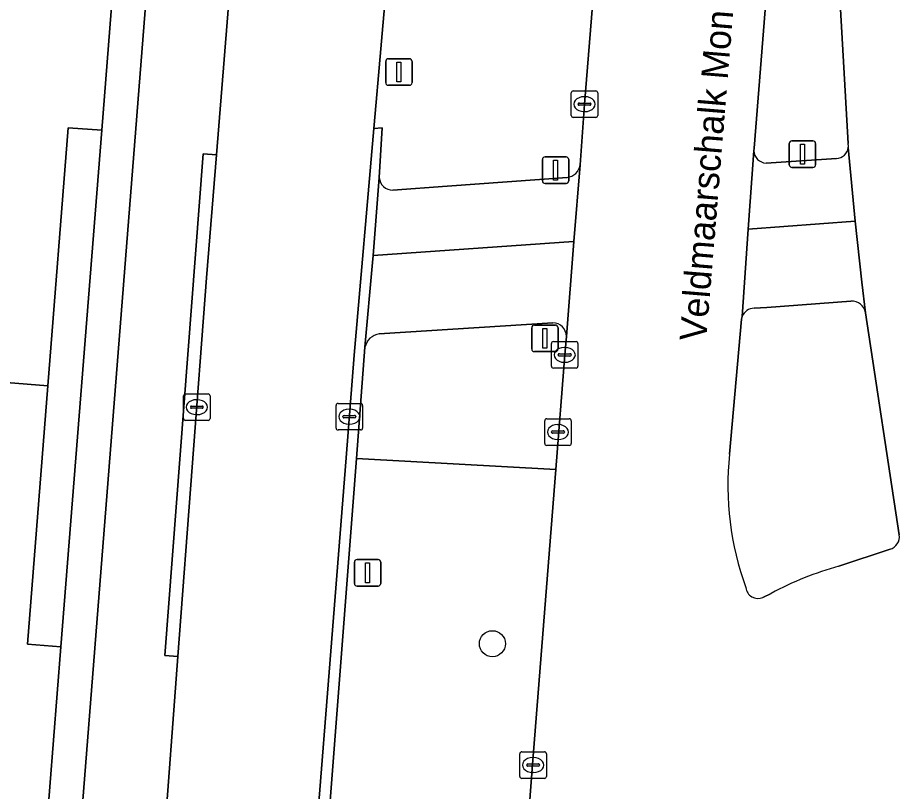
# Model space of a CAD drawing. Extents: x 160856 to 161310, y 384024 to 384878.
# Drawn here: x 161195.66 to 161228.84, y 384129.33 to 384158.45 of the extents above; entities that cross this region are included whole.
import ezdxf

# ---------------------------------------------------------------- set-up
doc = ezdxf.new("R2010")
doc.units = 0
for name, color, linetype in [('IMGEO_Berm_groen', 7, 'Continuous'), ('IMGEO_Boom', 7, 'Continuous'), ('IMGEO_Fietspad_gesloten', 7, 'Continuous'), ('IMGEO_Kolk', 7, 'Continuous'), ('IMGEO_Lichtmast', 7, 'Continuous'), ('IMGEO_Openbare_ruimte_label', 7, 'Continuous'), ('IMGEO_Pand', 7, 'Continuous'), ('IMGEO_Parkeervlak_open', 7, 'Continuous'), ('IMGEO_Rijbaan_lokaal_gesloten', 7, 'Continuous'), ('IMGEO_Rijbaan_lokaal_open', 7, 'Continuous'), ('IMGEO_Verkeerseiland_groen', 7, 'Continuous'), ('IMGEO_Verkeersregelinstallatiepaal', 7, 'Continuous'), ('IMGEO_Voetpad_open', 7, 'Continuous')]:
    doc.layers.add(name, color=color, linetype=linetype)

msp = doc.modelspace()

# ---------------------------------------------------------------- linework, layer by layer
at = {"layer": 'IMGEO_Berm_groen'}
for points in [[(161219.187, 384267.539), (161224.271, 384267.23), (161224.48, 384267.204), (161221.069, 384224.897), (161220.682, 384220.094), (161216.321, 384165.759), (161215.782, 384159.058), (161212.885, 384159.261), (161212.995, 384161.563), (161210.036, 384161.719), (161209.719, 384161.736), (161209.242, 384156.268), (161209.155, 384155.272), (161209.068, 384154.275), (161209.373, 384154.297), (161209.267, 384152.43)], [(161226, 384186.519), (161223.367, 384153.542), (161223.359, 384153.433)], [(161216.821, 384152.904), (161216.964, 384154.845), (161216.99, 384155.193), (161218.789, 384177.498)], [(161226.908, 384153.71), (161226.536, 384160.317)], [(161223.82, 384152.977), (161226.467, 384153.153)], [(161209.777, 384151.958), (161211.818, 384152.105), (161216.339, 384152.434)], [(161215.798, 384146.966), (161209.269, 384146.544)], [(161216.243, 384145.758), (161216.307, 384146.455)], [(161208.728, 384146.044), (161208.405, 384141.857), (161215.906, 384141.448), (161216.243, 384145.758)]]:
    msp.add_lwpolyline(points, dxfattribs=at)
msp.add_lwpolyline([(161215.906, 384141.448), (161208.405, 384141.857), (161207.313, 384127.676), (161214.788, 384127.199), (161215.038, 384130.348)], close=True, dxfattribs=at)
for centre, radius, start, end in [((161226.452, 384153.618), 0.465, 271.8019, 352.9747), ((161226.452, 384153.617), 0.465, 353.081, 11.5309), ((161223.834, 384153.452), 0.475, 182.3037, 268.3211), ((161216.276, 384152.981), 0.551, 276.5901, 351.9655), ((161209.774, 384152.466), 0.508, 184.0979, 270.3342), ((161215.797, 384146.456), 0.51, 359.8879, 89.8874), ((161209.347, 384145.917), 0.632, 97.0684, 168.4208)]:
    msp.add_arc(centre, radius, start, end, dxfattribs=at)
at = {"layer": 'IMGEO_Boom'}
msp.add_circle((161213.523, 384134.889), 0.489, dxfattribs=at)
at = {"layer": 'IMGEO_Fietspad_gesloten'}
for points in [[(161227.426, 384148.497), (161227.172, 384150.791), (161223.148, 384150.484), (161222.925, 384147.206)], [(161216.592, 384150.028), (161216.577, 384150.027), (161209.038, 384149.493), (161209.018, 384149.24), (161208.728, 384146.044)], [(161216.307, 384146.455), (161216.592, 384150.028)], [(161227.563, 384147.346), (161227.426, 384148.497)], [(161223.369, 384147.51), (161223.849, 384147.542), (161227.012, 384147.776)], [(161209.269, 384146.544), (161215.798, 384146.966)]]:
    msp.add_lwpolyline(points, dxfattribs=at)
for centre, radius, start, end in [((161223.375, 384147.026), 0.484, 90.661, 158.1367), ((161227.062, 384147.272), 0.506, 8.3548, 95.7082), ((161215.797, 384146.456), 0.51, 359.8879, 89.8874), ((161209.347, 384145.917), 0.632, 97.0684, 168.4208)]:
    msp.add_arc(centre, radius, start, end, dxfattribs=at)
at = {"layer": 'IMGEO_Kolk'}
for p, q in [((161216.489, 384154.767), (161216.489, 384155.619)), ((161216.564, 384155.693), (161217.416, 384155.693)), ((161216.977, 384155.473), (161217.002, 384155.473)), ((161217.49, 384155.619), (161217.49, 384154.767)), ((161216.748, 384155.187), (161216.748, 384155.199)), ((161217.186, 384155.15), (161216.788, 384155.15)), ((161216.791, 384155.236), (161217.189, 384155.236)), ((161217.232, 384155.199), (161217.232, 384155.187)), ((161217, 384154.913), (161216.975, 384154.913)), ((161217.416, 384154.693), (161216.564, 384154.693)), ((161215.742, 384145.332), (161215.742, 384146.184)), ((161215.817, 384146.258), (161216.669, 384146.258)), ((161216.743, 384146.184), (161216.743, 384145.332)), ((161216.23, 384146.038), (161216.255, 384146.038)), ((161216.001, 384145.752), (161216.001, 384145.764)), ((161216.439, 384145.715), (161216.041, 384145.715)), ((161216.044, 384145.801), (161216.442, 384145.801)), ((161216.485, 384145.764), (161216.485, 384145.752)), ((161216.669, 384145.258), (161215.817, 384145.258)), ((161216.253, 384145.478), (161216.228, 384145.478)), ((161201.902, 384143.364), (161201.902, 384144.216)), ((161201.977, 384144.29), (161202.829, 384144.29)), ((161202.903, 384144.216), (161202.903, 384143.364)), ((161202.39, 384144.07), (161202.415, 384144.07)), ((161207.715, 384143.931), (161208.567, 384143.931)), ((161202.161, 384143.784), (161202.161, 384143.796)), ((161202.599, 384143.747), (161202.201, 384143.747)), ((161202.204, 384143.833), (161202.602, 384143.833)), ((161202.645, 384143.796), (161202.645, 384143.784)), ((161207.64, 384143.005), (161207.64, 384143.857)), ((161208.128, 384143.711), (161208.153, 384143.711)), ((161208.641, 384143.857), (161208.641, 384143.005)), ((161202.829, 384143.29), (161201.977, 384143.29)), ((161202.413, 384143.51), (161202.388, 384143.51)), ((161207.899, 384143.425), (161207.899, 384143.437)), ((161208.337, 384143.388), (161207.939, 384143.388)), ((161207.942, 384143.474), (161208.34, 384143.474)), ((161208.383, 384143.437), (161208.383, 384143.425)), ((161215.491, 384142.426), (161215.491, 384143.278)), ((161215.566, 384143.352), (161216.418, 384143.352)), ((161216.492, 384143.278), (161216.492, 384142.426)), ((161208.567, 384142.931), (161207.715, 384142.931)), ((161208.151, 384143.151), (161208.126, 384143.151)), ((161215.793, 384142.895), (161216.191, 384142.895)), ((161215.979, 384143.132), (161216.004, 384143.132)), ((161215.75, 384142.846), (161215.75, 384142.858)), ((161216.188, 384142.809), (161215.79, 384142.809)), ((161216.002, 384142.572), (161215.977, 384142.572)), ((161216.234, 384142.858), (161216.234, 384142.846)), ((161216.418, 384142.352), (161215.566, 384142.352)), ((161214.554, 384129.896), (161214.554, 384130.748)), ((161214.629, 384130.822), (161215.481, 384130.822)), ((161215.042, 384130.602), (161215.067, 384130.602)), ((161215.555, 384130.748), (161215.555, 384129.896)), ((161214.813, 384130.316), (161214.813, 384130.328)), ((161215.251, 384130.279), (161214.853, 384130.279)), ((161214.856, 384130.365), (161215.254, 384130.365)), ((161215.297, 384130.328), (161215.297, 384130.316)), ((161215.065, 384130.042), (161215.04, 384130.042)), ((161215.481, 384129.822), (161214.629, 384129.822))]:
    msp.add_line(p, q, dxfattribs=at)
for points in [[(161216.489, 384154.767), (161216.489, 384155.619)], [(161216.564, 384155.693), (161217.416, 384155.693)], [(161217.49, 384155.619), (161217.49, 384154.767)], [(161217.416, 384154.693), (161216.564, 384154.693)], [(161215.742, 384145.332), (161215.742, 384146.184)], [(161215.817, 384146.258), (161216.669, 384146.258)], [(161216.743, 384146.184), (161216.743, 384145.332)], [(161216.669, 384145.258), (161215.817, 384145.258)], [(161201.902, 384143.364), (161201.902, 384144.216)], [(161201.977, 384144.29), (161202.829, 384144.29)], [(161202.903, 384144.216), (161202.903, 384143.364)], [(161207.715, 384143.931), (161208.567, 384143.931)], [(161207.64, 384143.005), (161207.64, 384143.857)], [(161208.641, 384143.857), (161208.641, 384143.005)], [(161202.829, 384143.29), (161201.977, 384143.29)], [(161215.491, 384142.426), (161215.491, 384143.278)], [(161215.566, 384143.352), (161216.418, 384143.352)], [(161216.492, 384143.278), (161216.492, 384142.426)], [(161208.567, 384142.931), (161207.715, 384142.931)], [(161216.418, 384142.352), (161215.566, 384142.352)], [(161214.554, 384129.896), (161214.554, 384130.748)], [(161214.629, 384130.822), (161215.481, 384130.822)], [(161215.555, 384130.748), (161215.555, 384129.896)], [(161215.481, 384129.822), (161214.629, 384129.822)]]:
    msp.add_lwpolyline(points, dxfattribs=at)
for centre, radius, start, end in [((161216.566, 384155.617), 0.0765, 91.552, 178.448), ((161216.566, 384155.617), 0.0765, 91.552, 178.448), ((161217.414, 384155.617), 0.0765, 1.552, 88.448), ((161217.414, 384155.617), 0.0765, 1.552, 88.448), ((161216.788, 384155.196), 0.0403, 85.8775, 175.7526), ((161216.785, 384155.186), 0.0366, 178.938, 274.7102), ((161217.189, 384155.193), 0.043, 264.8664, 352.4533), ((161217.193, 384155.198), 0.0386, 1.7309, 96.639), ((161216.566, 384154.769), 0.0765, 181.552, 268.448), ((161216.566, 384154.769), 0.0765, 181.552, 268.448), ((161217.414, 384154.769), 0.0765, 271.552, 358.448), ((161217.414, 384154.769), 0.0765, 271.552, 358.448), ((161215.819, 384146.182), 0.0765, 91.552, 178.448), ((161215.819, 384146.182), 0.0765, 91.552, 178.448), ((161216.667, 384146.182), 0.0765, 1.552, 88.448), ((161216.667, 384146.182), 0.0765, 1.552, 88.448), ((161216.041, 384145.761), 0.0403, 85.8775, 175.7526), ((161216.038, 384145.751), 0.0366, 178.938, 274.7102), ((161216.442, 384145.758), 0.043, 264.8664, 352.4533), ((161216.446, 384145.763), 0.0386, 1.7309, 96.639), ((161215.819, 384145.334), 0.0765, 181.552, 268.448), ((161215.819, 384145.334), 0.0765, 181.552, 268.448), ((161216.667, 384145.334), 0.0765, 271.552, 358.448), ((161216.667, 384145.334), 0.0765, 271.552, 358.448), ((161201.979, 384144.214), 0.0765, 91.552, 178.448), ((161201.979, 384144.214), 0.0765, 91.552, 178.448), ((161202.827, 384144.214), 0.0765, 1.552, 88.448), ((161202.827, 384144.214), 0.0765, 1.552, 88.448), ((161207.717, 384143.855), 0.0765, 91.552, 178.448), ((161207.717, 384143.855), 0.0765, 91.552, 178.448), ((161208.565, 384143.855), 0.0765, 1.552, 88.448), ((161208.565, 384143.855), 0.0765, 1.552, 88.448), ((161202.201, 384143.793), 0.0403, 85.8775, 175.7526), ((161202.198, 384143.783), 0.0366, 178.938, 274.7102), ((161202.602, 384143.79), 0.043, 264.8664, 352.4533), ((161202.606, 384143.795), 0.0386, 1.7309, 96.639), ((161201.979, 384143.366), 0.0765, 181.552, 268.448), ((161201.979, 384143.366), 0.0765, 181.552, 268.448), ((161202.827, 384143.366), 0.0765, 271.552, 358.448), ((161202.827, 384143.366), 0.0765, 271.552, 358.448), ((161207.939, 384143.434), 0.0403, 85.8775, 175.7526), ((161207.936, 384143.424), 0.0366, 178.938, 274.7102), ((161208.34, 384143.431), 0.043, 264.8664, 352.4533), ((161208.344, 384143.436), 0.0386, 1.7309, 96.639), ((161215.568, 384143.276), 0.0765, 91.552, 178.448), ((161215.568, 384143.276), 0.0765, 91.552, 178.448), ((161216.416, 384143.276), 0.0765, 1.552, 88.448), ((161216.416, 384143.276), 0.0765, 1.552, 88.448), ((161207.717, 384143.007), 0.0765, 181.552, 268.448), ((161207.717, 384143.007), 0.0765, 181.552, 268.448), ((161208.565, 384143.007), 0.0765, 271.552, 358.448), ((161208.565, 384143.007), 0.0765, 271.552, 358.448), ((161215.79, 384142.855), 0.0403, 85.8775, 175.7526), ((161216.195, 384142.857), 0.0386, 1.7309, 96.639), ((161215.787, 384142.845), 0.0366, 178.938, 274.7102), ((161216.191, 384142.852), 0.043, 264.8664, 352.4533), ((161215.568, 384142.428), 0.0765, 181.552, 268.448), ((161215.568, 384142.428), 0.0765, 181.552, 268.448), ((161216.416, 384142.428), 0.0765, 271.552, 358.448), ((161216.416, 384142.428), 0.0765, 271.552, 358.448), ((161214.631, 384130.746), 0.0765, 91.552, 178.448), ((161214.631, 384130.746), 0.0765, 91.552, 178.448), ((161215.479, 384130.746), 0.0765, 1.552, 88.448), ((161215.479, 384130.746), 0.0765, 1.552, 88.448), ((161214.853, 384130.325), 0.0403, 85.8775, 175.7526), ((161214.85, 384130.315), 0.0366, 178.938, 274.7102), ((161215.254, 384130.322), 0.043, 264.8664, 352.4533), ((161215.258, 384130.327), 0.0386, 1.7309, 96.639), ((161214.631, 384129.898), 0.0765, 181.552, 268.448), ((161214.631, 384129.898), 0.0765, 181.552, 268.448), ((161215.479, 384129.898), 0.0765, 271.552, 358.448), ((161215.479, 384129.898), 0.0765, 271.552, 358.448)]:
    msp.add_arc(centre, radius, start, end, dxfattribs=at)
for centre, major_axis, ratio, start_param, end_param in [((161216.976, 384155.193), (-0.387, 0.002), 0.722429, 4.712389, 7.853982), ((161217.001, 384155.193), (-0.39, 0.002), 0.717154, 1.570796, 4.712389), ((161216.229, 384145.758), (-0.387, 0.002), 0.722429, 4.712389, 7.853982), ((161216.254, 384145.758), (-0.39, 0.002), 0.717154, 1.570796, 4.712389), ((161202.389, 384143.79), (-0.387, 0.002), 0.722429, 4.712389, 7.853982), ((161202.414, 384143.79), (-0.39, 0.002), 0.717154, 1.570796, 4.712389), ((161208.127, 384143.431), (-0.387, 0.002), 0.722429, 4.712389, 7.853982), ((161208.152, 384143.431), (-0.39, 0.002), 0.717154, 1.570796, 4.712389), ((161215.978, 384142.852), (-0.387, 0.002), 0.722429, 4.712389, 7.853982), ((161216.003, 384142.852), (-0.39, 0.002), 0.717154, 1.570796, 4.712389), ((161215.041, 384130.322), (-0.387, 0.002), 0.722429, 4.712389, 7.853982), ((161215.066, 384130.322), (-0.39, 0.002), 0.717154, 1.570796, 4.712389)]:
    msp.add_ellipse(centre, major_axis=major_axis, ratio=ratio, start_param=start_param, end_param=end_param, dxfattribs=at)
at = {"layer": 'IMGEO_Lichtmast'}
for p, q in [((161209.511, 384156.002), (161209.511, 384156.802)), ((161209.511, 384156.802), (161209.511, 384156.002)), ((161209.611, 384156.902), (161210.401, 384156.902)), ((161210.401, 384156.902), (161209.611, 384156.902)), ((161210.501, 384156.802), (161210.501, 384156.002)), ((161210.501, 384156.002), (161210.501, 384156.802)), ((161210.401, 384155.902), (161209.611, 384155.902)), ((161209.611, 384155.902), (161210.401, 384155.902)), ((161215.103, 384146.88), (161215.893, 384146.88)), ((161215.893, 384146.88), (161215.103, 384146.88)), ((161215.003, 384145.98), (161215.003, 384146.78)), ((161215.003, 384146.78), (161215.003, 384145.98)), ((161215.993, 384146.78), (161215.993, 384145.98)), ((161215.993, 384145.98), (161215.993, 384146.78)), ((161215.893, 384145.88), (161215.103, 384145.88)), ((161215.103, 384145.88), (161215.893, 384145.88)), ((161208.332, 384137.157), (161208.332, 384137.957)), ((161208.332, 384137.957), (161208.332, 384137.157)), ((161208.432, 384138.057), (161209.222, 384138.057)), ((161209.222, 384138.057), (161208.432, 384138.057)), ((161209.322, 384137.957), (161209.322, 384137.157)), ((161209.322, 384137.157), (161209.322, 384137.957)), ((161209.222, 384137.057), (161208.432, 384137.057)), ((161208.432, 384137.057), (161209.222, 384137.057))]:
    msp.add_line(p, q, dxfattribs=at)
for points in [[(161209.931, 384156.777), (161210.081, 384156.777), (161210.081, 384156.027), (161209.931, 384156.027), (161209.931, 384156.777)], [(161215.423, 384146.755), (161215.573, 384146.755), (161215.573, 384146.005), (161215.423, 384146.005), (161215.423, 384146.755)], [(161208.752, 384137.932), (161208.902, 384137.932), (161208.902, 384137.182), (161208.752, 384137.182), (161208.752, 384137.932)]]:
    msp.add_lwpolyline(points, dxfattribs=at)
for centre, start, end in [((161209.611, 384156.802), 90, 180), ((161209.611, 384156.802), 90, 180), ((161210.401, 384156.802), 0, 90), ((161210.401, 384156.802), 360, 90), ((161209.611, 384156.002), 180, 270), ((161209.611, 384156.002), 180, 270), ((161210.401, 384156.002), 270, 0), ((161210.401, 384156.002), 270, 0), ((161215.103, 384146.78), 90, 180), ((161215.103, 384146.78), 90, 180), ((161215.893, 384146.78), 0, 90), ((161215.893, 384146.78), 360, 90), ((161215.103, 384145.98), 180, 270), ((161215.103, 384145.98), 180, 270), ((161215.893, 384145.98), 270, 0), ((161215.893, 384145.98), 270, 0), ((161208.432, 384137.957), 90, 180), ((161208.432, 384137.957), 90, 180), ((161209.222, 384137.957), 0, 90), ((161209.222, 384137.957), 360, 90), ((161208.432, 384137.157), 180, 270), ((161208.432, 384137.157), 180, 270), ((161209.222, 384137.157), 270, 0), ((161209.222, 384137.157), 270, 0)]:
    msp.add_arc(centre, 0.1, start, end, dxfattribs=at)
at = {"layer": 'IMGEO_Pand'}
for points in [[(161184.731, 384172.149), (161184.469, 384168.976), (161178.209, 384169.461), (161178.682, 384176.195), (161172.701, 384176.643), (161171.684, 384163.91), (161171.015, 384155.539), (161180.272, 384154.856), (161180.859, 384162.136), (161183.537, 384161.918), (161183.221, 384158.032), (161183.471, 384158.012), (161182.477, 384145.749), (161196.8, 384144.59), (161197.563, 384154.307), (161198.825, 384154.208), (161199.379, 384161.266), (161198.163, 384161.362), (161198.917, 384170.976)], [(161196.8, 384144.59), (161182.477, 384145.749), (161182.219, 384142.562), (161176.225, 384143.022), (161176.622, 384149.768), (161170.578, 384150.241), (161169.161, 384132.561), (161168.892, 384129.202), (161170.36, 384129.072), (161173.394, 384128.803), (161178.188, 384128.378), (161178.864, 384135.76), (161181.541, 384135.542), (161181.225, 384131.656), (161181.495, 384131.634), (161180.71, 384122.407), (161194.922, 384121.291), (161195.437, 384127.847), (161196.728, 384127.745), (161197.28, 384134.771), (161196.037, 384134.869)]]:
    msp.add_lwpolyline(points, close=True, dxfattribs=at)
at = {"layer": 'IMGEO_Parkeervlak_open'}
msp.add_lwpolyline([(161208.405, 384141.857), (161208.728, 384146.044), (161209.018, 384149.24), (161209.038, 384149.493), (161209.267, 384152.43), (161209.373, 384154.297), (161209.068, 384154.275), (161208.324, 384145.747), (161208.018, 384141.878), (161206.329, 384120.539), (161205.997, 384116.301), (161206.494, 384116.271), (161206.472, 384116.43), (161206.464, 384116.59), (161206.471, 384116.751), (161206.987, 384123.445), (161207.03, 384124), (161207.18, 384125.949), (161207.217, 384126.428), (161207.313, 384127.676)], close=True, dxfattribs=at)
at = {"layer": 'IMGEO_Rijbaan_lokaal_gesloten'}
for points in [[(161220.294, 384196.951), (161218.789, 384177.498), (161216.99, 384155.193), (161216.964, 384154.845), (161216.821, 384152.904), (161216.592, 384150.028), (161216.307, 384146.455), (161216.243, 384145.758), (161215.906, 384141.448), (161215.038, 384130.348), (161214.788, 384127.199), (161214.729, 384126.459), (161214.424, 384122.847), (161214.237, 384119.968), (161214.138, 384117.771), (161214.109, 384116.161), (161214.13, 384114.92), (161214.138, 384114.813), (161214.388, 384111.364), (161214.278, 384108.605), (161214.275, 384107.066), (161214.25, 384101.709), (161214.074, 384097.583)], [(161222.443, 384142.018), (161222.896, 384147.1), (161222.925, 384147.206), (161223.148, 384150.484), (161223.359, 384153.433), (161223.367, 384153.542), (161226, 384186.519)], [(161226.536, 384160.317), (161226.908, 384153.71)], [(161226.914, 384153.561), (161227.172, 384150.791), (161227.426, 384148.497)], [(161227.426, 384148.497), (161227.563, 384147.346), (161228.83, 384138.982)], [(161228.485, 384138.443), (161226.559, 384137.807)], [(161224.01, 384136.782), (161223.696, 384136.626)]]:
    msp.add_lwpolyline(points, dxfattribs=at)
for centre, radius, start, end in [((161226.452, 384153.617), 0.465, 353.081, 11.5309), ((161233.686, 384140.855), 11.303, 174.093, 199.9463), ((161228.352, 384138.908), 0.483, 285.9158, 8.8397), ((161229.939, 384125.72), 12.551, 105.6223, 118.1896), ((161223.519, 384137.052), 0.461, 186.5509, 292.589)]:
    msp.add_arc(centre, radius, start, end, dxfattribs=at)
at = {"layer": 'IMGEO_Rijbaan_lokaal_open'}
for points in [[(161206.188, 384191.059), (161205.858, 384186.962), (161205.259, 384179.533), (161203.747, 384160.781), (161203.142, 384153.281), (161202.769, 384148.653), (161201.694, 384134.406), (161201.149, 384127.179)], [(161206.329, 384120.539), (161208.018, 384141.878), (161208.324, 384145.747), (161209.068, 384154.275), (161209.155, 384155.272), (161209.242, 384156.268), (161209.719, 384161.736)]]:
    msp.add_lwpolyline(points, dxfattribs=at)
at = {"layer": 'IMGEO_Verkeerseiland_groen'}
for points in [[(161227.012, 384147.776), (161223.849, 384147.542), (161223.369, 384147.51)], [(161222.925, 384147.206), (161222.896, 384147.1), (161222.443, 384142.018)], [(161228.83, 384138.982), (161227.563, 384147.346)], [(161226.559, 384137.807), (161228.485, 384138.443)], [(161223.696, 384136.626), (161224.01, 384136.782)]]:
    msp.add_lwpolyline(points, dxfattribs=at)
for centre, radius, start, end in [((161223.375, 384147.026), 0.484, 90.661, 158.1367), ((161227.062, 384147.272), 0.506, 8.3548, 95.7082), ((161233.686, 384140.855), 11.303, 174.093, 199.9463), ((161228.352, 384138.908), 0.483, 285.9158, 8.8397), ((161229.939, 384125.72), 12.551, 105.6223, 118.1896), ((161223.519, 384137.052), 0.461, 186.5509, 292.589)]:
    msp.add_arc(centre, radius, start, end, dxfattribs=at)
at = {"layer": 'IMGEO_Verkeersregelinstallatiepaal'}
for p, q in [((161224.794, 384153.813), (161225.584, 384153.813)), ((161225.584, 384153.813), (161224.794, 384153.813)), ((161224.694, 384152.913), (161224.694, 384153.713)), ((161224.694, 384153.713), (161224.694, 384152.913)), ((161225.684, 384153.713), (161225.684, 384152.913)), ((161225.684, 384152.913), (161225.684, 384153.713)), ((161215.505, 384153.207), (161216.295, 384153.207)), ((161216.295, 384153.207), (161215.505, 384153.207)), ((161215.405, 384152.307), (161215.405, 384153.107)), ((161215.405, 384153.107), (161215.405, 384152.307)), ((161216.395, 384153.107), (161216.395, 384152.307)), ((161216.395, 384152.307), (161216.395, 384153.107)), ((161225.584, 384152.813), (161224.794, 384152.813)), ((161224.794, 384152.813), (161225.584, 384152.813)), ((161216.295, 384152.207), (161215.505, 384152.207)), ((161215.505, 384152.207), (161216.295, 384152.207))]:
    msp.add_line(p, q, dxfattribs=at)
for points in [[(161225.114, 384153.688), (161225.264, 384153.688), (161225.264, 384152.938), (161225.114, 384152.938), (161225.114, 384153.688)], [(161215.825, 384153.082), (161215.975, 384153.082), (161215.975, 384152.332), (161215.825, 384152.332), (161215.825, 384153.082)]]:
    msp.add_lwpolyline(points, dxfattribs=at)
for centre, start, end in [((161224.794, 384153.713), 90, 180), ((161224.794, 384153.713), 90, 180), ((161225.584, 384153.713), 0, 90), ((161225.584, 384153.713), 360, 90), ((161215.505, 384153.107), 90, 180), ((161215.505, 384153.107), 90, 180), ((161216.295, 384153.107), 0, 90), ((161216.295, 384153.107), 360, 90), ((161224.794, 384152.913), 180, 270), ((161224.794, 384152.913), 180, 270), ((161225.584, 384152.913), 270, 0), ((161225.584, 384152.913), 270, 0), ((161215.505, 384152.307), 180, 270), ((161215.505, 384152.307), 180, 270), ((161216.295, 384152.307), 270, 0), ((161216.295, 384152.307), 270, 0)]:
    msp.add_arc(centre, 0.1, start, end, dxfattribs=at)
at = {"layer": 'IMGEO_Voetpad_open'}
for points in [[(161207.655, 384250), (161207.915, 384253.294), (161206.896, 384253.371), (161206.594, 384250), (161205.72, 384240.225), (161205.172, 384233.241), (161203.674, 384213.741), (161203.125, 384206.757), (161201.526, 384187.487), (161200.976, 384180.488), (161199.379, 384161.266), (161198.825, 384154.208), (161197.28, 384134.771), (161196.728, 384127.745), (161196.213, 384121.151), (161197.483, 384121.051)], [(161197.28, 384134.771), (161198.825, 384154.208), (161197.563, 384154.307), (161196.8, 384144.59), (161196.037, 384134.869)], [(161201.694, 384134.406), (161202.769, 384148.653), (161203.142, 384153.281), (161202.644, 384153.321), (161201.196, 384134.446)]]:
    msp.add_lwpolyline(points, close=True, dxfattribs=at)
for points in [[(161207.655, 384250), (161197.483, 384121.051), (161196.883, 384113.324), (161192.239, 384055.607)], [(161194.773, 384044.534), (161195.708, 384055.413), (161195.21, 384055.454), (161196.299, 384069.307), (161196.797, 384069.266), (161196.821, 384069.57), (161196.979, 384071.783), (161199.658, 384107.415), (161199.161, 384107.452), (161200.652, 384127.216), (161201.149, 384127.179), (161201.694, 384134.406), (161201.196, 384134.446), (161202.644, 384153.321), (161203.142, 384153.281), (161203.747, 384160.781), (161203.249, 384160.823), (161204.761, 384179.575), (161205.259, 384179.533), (161205.858, 384186.962), (161205.36, 384187.005), (161206.871, 384205.88)], [(161223.359, 384153.433), (161223.148, 384150.484), (161227.172, 384150.791), (161226.914, 384153.561)], [(161226.467, 384153.153), (161223.82, 384152.977)], [(161209.267, 384152.43), (161209.038, 384149.493), (161216.577, 384150.027), (161216.592, 384150.028), (161216.821, 384152.904)], [(161216.339, 384152.434), (161211.818, 384152.105), (161209.777, 384151.958)]]:
    msp.add_lwpolyline(points, dxfattribs=at)
for centre, radius, start, end in [((161226.452, 384153.618), 0.465, 271.8019, 352.9747), ((161223.834, 384153.452), 0.475, 182.3037, 268.3211), ((161216.276, 384152.981), 0.551, 276.5901, 351.9655), ((161209.774, 384152.466), 0.508, 184.0979, 270.3342)]:
    msp.add_arc(centre, radius, start, end, dxfattribs=at)

# ---------------------------------------------------------------- texts
at = {"layer": 'IMGEO_Openbare_ruimte_label'}
msp.add_text('Veldmaarschalk Montgomerylaan', height=1, rotation=85.2982, dxfattribs=at).set_placement((161221.563, 384146.245))

doc.saveas('drawing.dxf')
